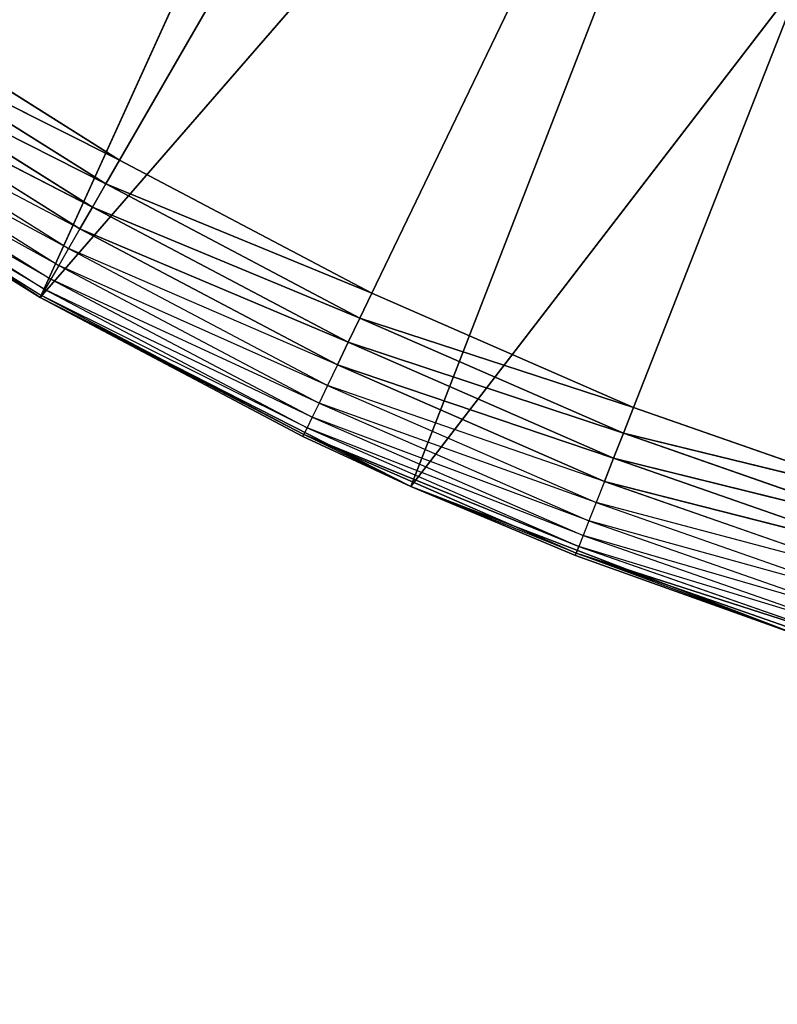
# Model space of a CAD drawing. Extents: x 0.1 to 17.7, y 0.1 to 17.7.
# Tile 377 of 656: x 15.8442 to 15.9395, y 1.1602 to 1.2841. Entities that reach past the tile are written whole.
import ezdxf

# ---------------------------------------------------------------- set-up
doc = ezdxf.new("R2010")
doc.units = 0
doc.header["$LTSCALE"] = 2.54
doc.layers.get('0').update_dxf_attribs({"color": 13, "linetype": 'CONTINUOUS'})

# ---------------------------------------------------------------- blocks, each defined once
blk = doc.blocks.new('KOSZ_NA__MIECI_Z_POKRYWK__')
at = {"color": 0}
for p, q in [((16.09677, 1.68213, 10.3), (15.85676, 1.26644, 10.3)), ((16.09677, 1.68213, 10.3), (15.85676, 1.26644, 10.3)), ((15.8885, 1.24967, 10.3), (16.09677, 1.68213, 10.3)), ((15.8885, 1.24967, 10.3), (16.09677, 1.68213, 10.3)), ((15.9214, 1.23531, 10.3), (16.09677, 1.68213, 10.3)), ((15.9214, 1.23531, 10.3), (16.09677, 1.68213, 10.3)), ((15.84677, 1.24912, 10.5), (15.90923, 1.38662, 10.5)), ((15.84677, 1.24912, 10.5), (15.90923, 1.38662, 10.5)), ((15.84677, 1.24912, 10.5), (15.94774, 1.36544, 10.5)), ((15.84677, 1.24912, 10.5), (15.94774, 1.36544, 10.5)), ((15.8934, 1.22536, 10.5), (15.94774, 1.36544, 10.5)), ((15.8934, 1.22536, 10.5), (15.94774, 1.36544, 10.5)), ((15.8934, 1.22536, 10.5), (15.98861, 1.34926, 10.5)), ((15.8934, 1.22536, 10.5), (15.98861, 1.34926, 10.5)), ((15.85676, 1.26644, 10.3), (15.82637, 1.28554, 10.3)), ((15.85676, 1.26644, 10.3), (15.82637, 1.28554, 10.3)), ((15.82441, 1.28267, 10.3003), (15.85503, 1.26343, 10.3003)), ((15.85676, 1.26644, 10.3), (15.82441, 1.28267, 10.3003)), ((15.85676, 1.26644, 10.3), (15.82441, 1.28267, 10.3003)), ((15.82441, 1.28267, 10.3003), (15.85503, 1.26343, 10.3003)), ((15.82252, 1.27988, 10.30121), (15.85334, 1.26051, 10.30121)), ((15.85503, 1.26343, 10.3003), (15.82252, 1.27988, 10.30121)), ((15.85503, 1.26343, 10.3003), (15.82252, 1.27988, 10.30121)), ((15.82252, 1.27988, 10.30121), (15.85334, 1.26051, 10.30121)), ((15.84677, 1.24912, 10.5), (15.80287, 1.27762, 10.5)), ((15.84677, 1.24912, 10.5), (15.80287, 1.27762, 10.5)), ((15.85334, 1.26051, 10.30121), (15.82074, 1.27727, 10.30268)), ((15.85334, 1.26051, 10.30121), (15.82074, 1.27727, 10.30268)), ((15.82074, 1.27727, 10.30268), (15.85177, 1.25778, 10.30268)), ((15.81913, 1.27491, 10.30468), (15.85034, 1.2553, 10.30468)), ((15.85177, 1.25778, 10.30268), (15.81913, 1.27491, 10.30468)), ((15.81774, 1.27288, 10.30714), (15.8491, 1.25317, 10.30714)), ((15.85034, 1.2553, 10.30468), (15.81774, 1.27288, 10.30714)), ((15.81661, 1.27122, 10.31), (15.8481, 1.25144, 10.31)), ((15.8491, 1.25317, 10.30714), (15.81661, 1.27122, 10.31)), ((15.8151, 1.26901, 10.32), (15.84692, 1.24938, 10.31653)), ((15.8151, 1.26901, 10.32), (15.84677, 1.24912, 10.5)), ((15.8151, 1.26901, 10.32), (15.84677, 1.24912, 10.32)), ((15.8151, 1.26901, 10.32), (15.84677, 1.24912, 10.5)), ((15.81528, 1.26926, 10.31653), (15.84692, 1.24938, 10.31653)), ((15.84737, 1.25016, 10.31316), (15.81528, 1.26926, 10.31653)), ((15.81578, 1.27001, 10.31316), (15.84737, 1.25016, 10.31316)), ((15.8481, 1.25144, 10.31), (15.81578, 1.27001, 10.31316)), ((15.85676, 1.26644, 10.3), (15.85503, 1.26343, 10.3003)), ((15.85676, 1.26644, 10.3), (15.85503, 1.26343, 10.3003)), ((15.8885, 1.24967, 10.3), (15.85676, 1.26644, 10.3)), ((15.8885, 1.24967, 10.3), (15.85676, 1.26644, 10.3)), ((15.85503, 1.26343, 10.3003), (15.85334, 1.26051, 10.30121)), ((15.85503, 1.26343, 10.3003), (15.85334, 1.26051, 10.30121)), ((15.85503, 1.26343, 10.3003), (15.88699, 1.24654, 10.3003)), ((15.8885, 1.24967, 10.3), (15.85503, 1.26343, 10.3003)), ((15.8885, 1.24967, 10.3), (15.85503, 1.26343, 10.3003)), ((15.85503, 1.26343, 10.3003), (15.88699, 1.24654, 10.3003)), ((15.85334, 1.26051, 10.30121), (15.85177, 1.25778, 10.30268)), ((15.85334, 1.26051, 10.30121), (15.85177, 1.25778, 10.30268)), ((15.85334, 1.26051, 10.30121), (15.88553, 1.2435, 10.30121)), ((15.88699, 1.24654, 10.3003), (15.85334, 1.26051, 10.30121)), ((15.88699, 1.24654, 10.3003), (15.85334, 1.26051, 10.30121)), ((15.85334, 1.26051, 10.30121), (15.88553, 1.2435, 10.30121)), ((15.85177, 1.25778, 10.30268), (15.85034, 1.2553, 10.30468)), ((15.88553, 1.2435, 10.30121), (15.85177, 1.25778, 10.30268)), ((15.88553, 1.2435, 10.30121), (15.85177, 1.25778, 10.30268)), ((15.85177, 1.25778, 10.30268), (15.88416, 1.24066, 10.30268)), ((15.85034, 1.2553, 10.30468), (15.8491, 1.25317, 10.30714)), ((15.85034, 1.2553, 10.30468), (15.88292, 1.23808, 10.30468)), ((15.88416, 1.24066, 10.30268), (15.85034, 1.2553, 10.30468)), ((15.8491, 1.25317, 10.30714), (15.8481, 1.25144, 10.31)), ((15.8491, 1.25317, 10.30714), (15.88185, 1.23586, 10.30714)), ((15.88292, 1.23808, 10.30468), (15.8491, 1.25317, 10.30714)), ((15.8481, 1.25144, 10.31), (15.84737, 1.25016, 10.31316)), ((15.8481, 1.25144, 10.31), (15.88099, 1.23406, 10.31)), ((15.88185, 1.23586, 10.30714), (15.8481, 1.25144, 10.31)), ((15.84677, 1.24912, 10.32), (15.84692, 1.24938, 10.31653)), ((15.84677, 1.24912, 10.32), (15.84677, 1.24912, 10.5)), ((15.84677, 1.24912, 10.32), (15.84677, 1.24912, 10.5)), ((15.84677, 1.24912, 10.32), (15.87982, 1.23165, 10.32)), ((15.87982, 1.23165, 10.32), (15.84677, 1.24912, 10.5)), ((15.87982, 1.23165, 10.32), (15.84677, 1.24912, 10.5)), ((15.8934, 1.22536, 10.5), (15.84677, 1.24912, 10.5)), ((15.8934, 1.22536, 10.5), (15.84677, 1.24912, 10.5)), ((15.84677, 1.24912, 10.32), (15.87982, 1.23165, 10.32)), ((15.84677, 1.24912, 10.32), (15.87995, 1.23192, 10.31653)), ((15.84677, 1.24912, 10.32), (15.87995, 1.23192, 10.31653)), ((15.84737, 1.25016, 10.31316), (15.84692, 1.24938, 10.31653)), ((15.88035, 1.23273, 10.31316), (15.84692, 1.24938, 10.31653)), ((15.84692, 1.24938, 10.31653), (15.87995, 1.23192, 10.31653)), ((15.84737, 1.25016, 10.31316), (15.88035, 1.23273, 10.31316)), ((15.88099, 1.23406, 10.31), (15.84737, 1.25016, 10.31316)), ((15.8885, 1.24967, 10.3), (15.88699, 1.24654, 10.3003)), ((15.8885, 1.24967, 10.3), (15.88699, 1.24654, 10.3003)), ((15.9214, 1.23531, 10.3), (15.8885, 1.24967, 10.3)), ((15.9214, 1.23531, 10.3), (15.8885, 1.24967, 10.3)), ((15.88699, 1.24654, 10.3003), (15.88553, 1.2435, 10.30121)), ((15.88699, 1.24654, 10.3003), (15.88553, 1.2435, 10.30121)), ((15.88699, 1.24654, 10.3003), (15.92013, 1.23208, 10.3003)), ((15.9214, 1.23531, 10.3), (15.88699, 1.24654, 10.3003)), ((15.9214, 1.23531, 10.3), (15.88699, 1.24654, 10.3003)), ((15.88699, 1.24654, 10.3003), (15.92013, 1.23208, 10.3003)), ((15.88553, 1.2435, 10.30121), (15.88416, 1.24066, 10.30268)), ((15.88553, 1.2435, 10.30121), (15.88416, 1.24066, 10.30268)), ((15.88553, 1.2435, 10.30121), (15.9189, 1.22894, 10.30121)), ((15.92013, 1.23208, 10.3003), (15.88553, 1.2435, 10.30121)), ((15.92013, 1.23208, 10.3003), (15.88553, 1.2435, 10.30121)), ((15.88553, 1.2435, 10.30121), (15.9189, 1.22894, 10.30121)), ((15.88416, 1.24066, 10.30268), (15.88292, 1.23808, 10.30468)), ((15.9189, 1.22894, 10.30121), (15.88416, 1.24066, 10.30268)), ((15.9189, 1.22894, 10.30121), (15.88416, 1.24066, 10.30268)), ((15.88416, 1.24066, 10.30268), (15.91775, 1.226, 10.30268)), ((15.88292, 1.23808, 10.30468), (15.88185, 1.23586, 10.30714)), ((15.88292, 1.23808, 10.30468), (15.9167, 1.22334, 10.30468)), ((15.91775, 1.226, 10.30268), (15.88292, 1.23808, 10.30468)), ((15.88185, 1.23586, 10.30714), (15.88099, 1.23406, 10.31)), ((15.88185, 1.23586, 10.30714), (15.9158, 1.22105, 10.30714)), ((15.9167, 1.22334, 10.30468), (15.88185, 1.23586, 10.30714)), ((15.9214, 1.23531, 10.3), (15.92013, 1.23208, 10.3003)), ((15.9214, 1.23531, 10.3), (15.92013, 1.23208, 10.3003)), ((15.95528, 1.22346, 10.3), (15.9214, 1.23531, 10.3)), ((15.95528, 1.22346, 10.3), (15.9214, 1.23531, 10.3)), ((15.88099, 1.23406, 10.31), (15.88035, 1.23273, 10.31316)), ((15.88099, 1.23406, 10.31), (15.91507, 1.21919, 10.31)), ((15.9158, 1.22105, 10.30714), (15.88099, 1.23406, 10.31)), ((15.87982, 1.23165, 10.32), (15.87995, 1.23192, 10.31653)), ((15.88035, 1.23273, 10.31316), (15.87995, 1.23192, 10.31653)), ((15.8934, 1.22536, 10.32), (15.87995, 1.23192, 10.31653)), ((15.87995, 1.23192, 10.31653), (15.91421, 1.21698, 10.31653)), ((15.91454, 1.21782, 10.31316), (15.87995, 1.23192, 10.31653)), ((15.91454, 1.21782, 10.31316), (15.87995, 1.23192, 10.31653)), ((15.87995, 1.23192, 10.31653), (15.91421, 1.21698, 10.31653)), ((15.91507, 1.21919, 10.31), (15.88035, 1.23273, 10.31316)), ((15.88035, 1.23273, 10.31316), (15.91454, 1.21782, 10.31316)), ((15.92013, 1.23208, 10.3003), (15.9189, 1.22894, 10.30121)), ((15.92013, 1.23208, 10.3003), (15.9189, 1.22894, 10.30121)), ((15.92013, 1.23208, 10.3003), (15.95426, 1.22014, 10.3003)), ((15.95528, 1.22346, 10.3), (15.92013, 1.23208, 10.3003)), ((15.95528, 1.22346, 10.3), (15.92013, 1.23208, 10.3003)), ((15.92013, 1.23208, 10.3003), (15.95426, 1.22014, 10.3003)), ((15.87982, 1.23165, 10.32), (15.8934, 1.22536, 10.5)), ((15.87982, 1.23165, 10.32), (15.8934, 1.22536, 10.5)), ((15.87982, 1.23165, 10.32), (15.8934, 1.22536, 10.32)), ((15.9189, 1.22894, 10.30121), (15.91775, 1.226, 10.30268)), ((15.9189, 1.22894, 10.30121), (15.91775, 1.226, 10.30268)), ((15.9189, 1.22894, 10.30121), (15.95327, 1.21692, 10.30121)), ((15.95426, 1.22014, 10.3003), (15.9189, 1.22894, 10.30121)), ((15.95426, 1.22014, 10.3003), (15.9189, 1.22894, 10.30121)), ((15.9189, 1.22894, 10.30121), (15.95327, 1.21692, 10.30121)), ((15.91775, 1.226, 10.30268), (15.9167, 1.22334, 10.30468)), ((15.95327, 1.21692, 10.30121), (15.91775, 1.226, 10.30268)), ((15.95327, 1.21692, 10.30121), (15.91775, 1.226, 10.30268)), ((15.91775, 1.226, 10.30268), (15.95233, 1.2139, 10.30268)), ((15.94226, 1.2066, 10.5), (15.8934, 1.22536, 10.5)), ((15.8934, 1.22536, 10.5), (15.91409, 1.21669, 10.32)), ((15.8934, 1.22536, 10.5), (15.91409, 1.21669, 10.32)), ((15.8934, 1.22536, 10.5), (15.8934, 1.22536, 10.32)), ((15.8934, 1.22536, 10.32), (15.91409, 1.21669, 10.32)), ((15.8934, 1.22536, 10.5), (15.8934, 1.22536, 10.32)), ((15.94226, 1.2066, 10.5), (15.8934, 1.22536, 10.5)), ((15.91421, 1.21698, 10.31653), (15.8934, 1.22536, 10.32)), ((15.9167, 1.22334, 10.30468), (15.9158, 1.22105, 10.30714)), ((15.9167, 1.22334, 10.30468), (15.95149, 1.21117, 10.30468)), ((15.95233, 1.2139, 10.30268), (15.9167, 1.22334, 10.30468)), ((15.9158, 1.22105, 10.30714), (15.91507, 1.21919, 10.31)), ((15.9158, 1.22105, 10.30714), (15.95077, 1.20882, 10.30714)), ((15.95149, 1.21117, 10.30468), (15.9158, 1.22105, 10.30714)), ((15.91507, 1.21919, 10.31), (15.91454, 1.21782, 10.31316)), ((15.91507, 1.21919, 10.31), (15.95018, 1.2069, 10.31)), ((15.95077, 1.20882, 10.30714), (15.91507, 1.21919, 10.31)), ((15.91409, 1.21669, 10.32), (15.91421, 1.21698, 10.31653)), ((15.91454, 1.21782, 10.31316), (15.91421, 1.21698, 10.31653)), ((15.91454, 1.21782, 10.31316), (15.91421, 1.21698, 10.31653)), ((15.94226, 1.2066, 10.32), (15.91421, 1.21698, 10.31653)), ((15.91421, 1.21698, 10.31653), (15.94948, 1.20463, 10.31653)), ((15.94974, 1.2055, 10.31316), (15.91421, 1.21698, 10.31653)), ((15.94974, 1.2055, 10.31316), (15.91421, 1.21698, 10.31653)), ((15.91421, 1.21698, 10.31653), (15.94948, 1.20463, 10.31653)), ((15.95018, 1.2069, 10.31), (15.91454, 1.21782, 10.31316)), ((15.91454, 1.21782, 10.31316), (15.94974, 1.2055, 10.31316)), ((15.94226, 1.2066, 10.5), (15.91409, 1.21669, 10.32)), ((15.91409, 1.21669, 10.32), (15.94226, 1.2066, 10.32)), ((15.94226, 1.2066, 10.5), (15.91409, 1.21669, 10.32))]:
    blk.add_line(p, q, dxfattribs=at)
mesh = blk.add_polyface(dxfattribs=at)
corners = [(17.49677, 0.28213, 31.5), (0.29676, 0.28213, 31.5), (0.29676, 17.48213, 31.5)]
mesh.append_faces([[corners[k] for k in face] for face in [(0, 1, 2)]], dxfattribs={"color": 0})
mesh = blk.add_polyface(dxfattribs=at)
corners = [(17.49677, 0.28213, 31.5), (0.29676, 17.48213, 31.5), (17.49677, 17.48213, 31.5)]
mesh.append_faces([[corners[k] for k in face] for face in [(0, 1, 2)]], dxfattribs={"color": 0})
mesh = blk.add_polyface(dxfattribs=at)
corners = [(17.49677, 17.48213, 31.6), (9.29677, 8.88213, 31.6), (17.49677, 0.28213, 31.6)]
mesh.append_faces([[corners[k] for k in face] for face in [(0, 1, 2)]], dxfattribs={"color": 0})
mesh = blk.add_polyface(dxfattribs=at)
corners = [(17.49677, 0.28213, 31.6), (9.29677, 8.88213, 31.6), (9.29069, 8.81267, 31.6)]
mesh.append_faces([[corners[k] for k in face] for face in [(0, 1, 2)]], dxfattribs={"color": 0})
mesh = blk.add_polyface(dxfattribs=at)
corners = [(17.49677, 0.28213, 31.6), (9.29069, 8.81267, 31.6), (9.27264, 8.74532, 31.6)]
mesh.append_faces([[corners[k] for k in face] for face in [(0, 1, 2)]], dxfattribs={"color": 0})
mesh = blk.add_polyface(dxfattribs=at)
corners = [(17.49677, 0.28213, 31.6), (9.27264, 8.74532, 31.6), (9.24317, 8.68213, 31.6)]
mesh.append_faces([[corners[k] for k in face] for face in [(0, 1, 2)]], dxfattribs={"color": 0})
mesh = blk.add_polyface(dxfattribs=at)
corners = [(17.49677, 0.28213, 31.6), (9.24317, 8.68213, 31.6), (9.20318, 8.62502, 31.6)]
mesh.append_faces([[corners[k] for k in face] for face in [(0, 1, 2)]], dxfattribs={"color": 0})
mesh = blk.add_polyface(dxfattribs=at)
corners = [(17.49677, 0.28213, 31.6), (9.20318, 8.62502, 31.6), (9.15388, 8.57571, 31.6)]
mesh.append_faces([[corners[k] for k in face] for face in [(0, 1, 2)]], dxfattribs={"color": 0})
mesh = blk.add_polyface(dxfattribs=at)
corners = [(17.49677, 0.28213, 31.6), (9.15388, 8.57571, 31.6), (9.09677, 8.53572, 31.6)]
mesh.append_faces([[corners[k] for k in face] for face in [(0, 1, 2)]], dxfattribs={"color": 0})
mesh = blk.add_polyface(dxfattribs=at)
corners = [(17.49677, 0.28213, 31.6), (9.09677, 8.53572, 31.6), (9.03357, 8.50625, 31.6)]
mesh.append_faces([[corners[k] for k in face] for face in [(0, 1, 2)]], dxfattribs={"color": 0})
mesh = blk.add_polyface(dxfattribs=at)
corners = [(17.49677, 0.28213, 31.6), (9.03357, 8.50625, 31.6), (8.96622, 8.48821, 31.6)]
mesh.append_faces([[corners[k] for k in face] for face in [(0, 1, 2)]], dxfattribs={"color": 0})
mesh = blk.add_polyface(dxfattribs=at)
corners = [(17.49677, 0.28213, 31.6), (8.96622, 8.48821, 31.6), (8.89676, 8.48213, 31.6)]
mesh.append_faces([[corners[k] for k in face] for face in [(0, 1, 2)]], dxfattribs={"color": 0})
mesh = blk.add_polyface(dxfattribs=at)
corners = [(17.49677, 0.28213, 31.6), (8.89676, 8.48213, 31.6), (0.29676, 0.28213, 31.6)]
mesh.append_faces([[corners[k] for k in face] for face in [(0, 1, 2)]], dxfattribs={"color": 0})
mesh = blk.add_polyface(dxfattribs=at)
corners = [(16.09677, 1.68213, 10.3), (15.85676, 1.26644, 10.3), (15.82637, 1.28554, 10.3)]
mesh.append_faces([[corners[k] for k in face] for face in [(0, 1, 2)]], dxfattribs={"color": 0})
mesh = blk.add_polyface(dxfattribs=at)
corners = [(16.09677, 1.68213, 10.3), (15.8885, 1.24967, 10.3), (15.85676, 1.26644, 10.3)]
mesh.append_faces([[corners[k] for k in face] for face in [(0, 1, 2)]], dxfattribs={"color": 0})
mesh = blk.add_polyface(dxfattribs=at)
corners = [(16.09677, 1.68213, 10.3), (15.9214, 1.23531, 10.3), (15.8885, 1.24967, 10.3)]
mesh.append_faces([[corners[k] for k in face] for face in [(0, 1, 2)]], dxfattribs={"color": 0})
mesh = blk.add_polyface(dxfattribs=at)
corners = [(16.09677, 1.68213, 10.3), (15.95528, 1.22346, 10.3), (15.9214, 1.23531, 10.3)]
mesh.append_faces([[corners[k] for k in face] for face in [(0, 1, 2)]], dxfattribs={"color": 0})
mesh = blk.add_polyface(dxfattribs=at)
corners = [(17.14677, 0.63213, 10.6), (1.94145, 1.62135, 10.6), (1.92566, 1.56242, 10.6)]
mesh.append_faces([[corners[k] for k in face] for face in [(0, 1, 2)]], dxfattribs={"color": 0})
mesh = blk.add_polyface(dxfattribs=at)
corners = [(17.14677, 0.63213, 10.6), (16.09677, 1.33213, 10.6), (1.94145, 1.62135, 10.6)]
mesh.append_faces([[corners[k] for k in face] for face in [(0, 1, 2)]], dxfattribs={"color": 0})
mesh = blk.add_polyface(dxfattribs=at)
corners = [(17.14677, 0.63213, 10.5), (1.89987, 1.50713, 10.5), (1.92566, 1.56242, 10.5)]
mesh.append_faces([[corners[k] for k in face] for face in [(0, 1, 2)]], dxfattribs={"color": 0})
mesh = blk.add_polyface(dxfattribs=at)
corners = [(17.14677, 0.63213, 10.6), (1.92566, 1.56242, 10.6), (1.89987, 1.50713, 10.6)]
mesh.append_faces([[corners[k] for k in face] for face in [(0, 1, 2)]], dxfattribs={"color": 0})
mesh = blk.add_polyface(dxfattribs=at)
corners = [(17.14677, 0.63213, 10.5), (1.92566, 1.56242, 10.5), (15.97706, 1.35324, 10.5)]
mesh.append_faces([[corners[k] for k in face] for face in [(0, 1, 2)]], dxfattribs={"color": 0})
mesh = blk.add_polyface(dxfattribs=at)
corners = [(17.14677, 0.63213, 10.5), (1.86488, 1.45715, 10.5), (1.89987, 1.50713, 10.5)]
mesh.append_faces([[corners[k] for k in face] for face in [(0, 1, 2)]], dxfattribs={"color": 0})
mesh = blk.add_polyface(dxfattribs=at)
corners = [(17.14677, 0.63213, 10.6), (1.89987, 1.50713, 10.6), (1.86488, 1.45715, 10.6)]
mesh.append_faces([[corners[k] for k in face] for face in [(0, 1, 2)]], dxfattribs={"color": 0})
mesh = blk.add_polyface(dxfattribs=at)
corners = [(17.14677, 0.63213, 10.5), (1.81986, 1.41245, 10.5), (1.86488, 1.45715, 10.5)]
mesh.append_faces([[corners[k] for k in face] for face in [(0, 1, 2)]], dxfattribs={"color": 0})
mesh = blk.add_polyface(dxfattribs=at)
corners = [(17.14677, 0.63213, 10.6), (1.86488, 1.45715, 10.6), (1.82174, 1.41401, 10.6)]
mesh.append_faces([[corners[k] for k in face] for face in [(0, 1, 2)]], dxfattribs={"color": 0})
mesh = blk.add_polyface(dxfattribs=at)
corners = [(17.14677, 0.63213, 10.6), (1.82174, 1.41401, 10.6), (1.77176, 1.37902, 10.6)]
mesh.append_faces([[corners[k] for k in face] for face in [(0, 1, 2)]], dxfattribs={"color": 0})
mesh = blk.add_polyface(dxfattribs=at)
corners = [(15.87179, 1.41401, 10.5), (15.7622, 1.31056, 10.5), (15.80287, 1.27762, 10.5)]
mesh.append_faces([[corners[k] for k in face] for face in [(0, 1, 2)]], dxfattribs={"color": 0})
mesh = blk.add_polyface(dxfattribs=at)
corners = [(15.90923, 1.38662, 10.5), (15.87179, 1.41401, 10.5), (15.80287, 1.27762, 10.5)]
mesh.append_faces([[corners[k] for k in face] for face in [(0, 1, 2)]], dxfattribs={"color": 0})
mesh = blk.add_polyface(dxfattribs=at)
corners = [(17.14677, 0.63213, 10.5), (1.77176, 1.37902, 10.5), (1.81986, 1.41245, 10.5)]
mesh.append_faces([[corners[k] for k in face] for face in [(0, 1, 2)]], dxfattribs={"color": 0})
mesh = blk.add_polyface(dxfattribs=at)
corners = [(15.90923, 1.38662, 10.5), (15.80287, 1.27762, 10.5), (15.84677, 1.24912, 10.5)]
mesh.append_faces([[corners[k] for k in face] for face in [(0, 1, 2)]], dxfattribs={"color": 0})
mesh = blk.add_polyface(dxfattribs=at)
corners = [(15.94774, 1.36544, 10.5), (15.90923, 1.38662, 10.5), (15.84677, 1.24912, 10.5)]
mesh.append_faces([[corners[k] for k in face] for face in [(0, 1, 2)]], dxfattribs={"color": 0})
mesh = blk.add_polyface(dxfattribs=at)
corners = [(17.14677, 0.63213, 10.5), (1.71647, 1.35324, 10.5), (1.77176, 1.37902, 10.5)]
mesh.append_faces([[corners[k] for k in face] for face in [(0, 1, 2)]], dxfattribs={"color": 0})
mesh = blk.add_polyface(dxfattribs=at)
corners = [(17.14677, 0.63213, 10.6), (1.77176, 1.37902, 10.6), (1.71647, 1.35324, 10.6)]
mesh.append_faces([[corners[k] for k in face] for face in [(0, 1, 2)]], dxfattribs={"color": 0})
mesh = blk.add_polyface(dxfattribs=at)
corners = [(15.94774, 1.36544, 10.5), (15.84677, 1.24912, 10.5), (15.8934, 1.22536, 10.5)]
mesh.append_faces([[corners[k] for k in face] for face in [(0, 1, 2)]], dxfattribs={"color": 0})
mesh = blk.add_polyface(dxfattribs=at)
corners = [(15.98861, 1.34926, 10.5), (15.94774, 1.36544, 10.5), (15.8934, 1.22536, 10.5)]
mesh.append_faces([[corners[k] for k in face] for face in [(0, 1, 2)]], dxfattribs={"color": 0})
mesh = blk.add_polyface(dxfattribs=at)
corners = [(17.14677, 0.63213, 10.5), (1.65754, 1.33745, 10.5), (1.71647, 1.35324, 10.5)]
mesh.append_faces([[corners[k] for k in face] for face in [(0, 1, 2)]], dxfattribs={"color": 0})
mesh = blk.add_polyface(dxfattribs=at)
corners = [(17.14677, 0.63213, 10.6), (1.71647, 1.35324, 10.6), (1.65754, 1.33745, 10.6)]
mesh.append_faces([[corners[k] for k in face] for face in [(0, 1, 2)]], dxfattribs={"color": 0})
mesh = blk.add_polyface(dxfattribs=at)
corners = [(15.98861, 1.34926, 10.5), (15.8934, 1.22536, 10.5), (15.94226, 1.2066, 10.5)]
mesh.append_faces([[corners[k] for k in face] for face in [(0, 1, 2)]], dxfattribs={"color": 0})
mesh = blk.add_polyface(dxfattribs=at)
corners = [(17.14677, 0.63213, 10.5), (0.54677, 0.63213, 10.5), (1.65754, 1.33745, 10.5)]
mesh.append_faces([[corners[k] for k in face] for face in [(0, 1, 2)]], dxfattribs={"color": 0})
mesh = blk.add_polyface(dxfattribs=at)
corners = [(17.14677, 0.63213, 10.6), (1.65754, 1.33745, 10.6), (0.54677, 0.63213, 10.6)]
mesh.append_faces([[corners[k] for k in face] for face in [(0, 1, 2)]], dxfattribs={"color": 0})
mesh = blk.add_polyface(dxfattribs=at)
corners = [(15.85676, 1.26644, 10.3), (15.82441, 1.28267, 10.3003), (15.82637, 1.28554, 10.3)]
mesh.append_faces([[corners[k] for k in face] for face in [(0, 1, 2)]], dxfattribs={"color": 0})
mesh = blk.add_polyface(dxfattribs=at)
corners = [(15.85503, 1.26343, 10.3003), (15.82252, 1.27988, 10.30121), (15.82441, 1.28267, 10.3003)]
mesh.append_faces([[corners[k] for k in face] for face in [(0, 1, 2)]], dxfattribs={"color": 0})
mesh = blk.add_polyface(dxfattribs=at)
corners = [(15.85676, 1.26644, 10.3), (15.85503, 1.26343, 10.3003), (15.82441, 1.28267, 10.3003)]
mesh.append_faces([[corners[k] for k in face] for face in [(0, 1, 2)]], dxfattribs={"color": 0})
mesh = blk.add_polyface(dxfattribs=at)
corners = [(15.85334, 1.26051, 10.30121), (15.82074, 1.27727, 10.30268), (15.82252, 1.27988, 10.30121)]
mesh.append_faces([[corners[k] for k in face] for face in [(0, 1, 2)]], dxfattribs={"color": 0})
mesh = blk.add_polyface(dxfattribs=at)
corners = [(15.85503, 1.26343, 10.3003), (15.85334, 1.26051, 10.30121), (15.82252, 1.27988, 10.30121)]
mesh.append_faces([[corners[k] for k in face] for face in [(0, 1, 2)]], dxfattribs={"color": 0})
mesh = blk.add_polyface(dxfattribs=at)
corners = [(15.80287, 1.27762, 10.5), (15.8151, 1.26901, 10.32), (15.84677, 1.24912, 10.5)]
mesh.append_faces([[corners[k] for k in face] for face in [(0, 1, 2)]], dxfattribs={"color": 0})
mesh = blk.add_polyface(dxfattribs=at)
corners = [(15.85334, 1.26051, 10.30121), (15.85177, 1.25778, 10.30268), (15.82074, 1.27727, 10.30268)]
mesh.append_faces([[corners[k] for k in face] for face in [(0, 1, 2)]], dxfattribs={"color": 0})
mesh = blk.add_polyface(dxfattribs=at)
corners = [(15.84677, 1.24912, 10.5), (15.8151, 1.26901, 10.32), (15.84677, 1.24912, 10.32)]
mesh.append_faces([[corners[k] for k in face] for face in [(0, 1, 2)]], dxfattribs={"color": 0})
mesh = blk.add_polyface(dxfattribs=at)
corners = [(15.8885, 1.24967, 10.3), (15.85503, 1.26343, 10.3003), (15.85676, 1.26644, 10.3)]
mesh.append_faces([[corners[k] for k in face] for face in [(0, 1, 2)]], dxfattribs={"color": 0})
mesh = blk.add_polyface(dxfattribs=at)
corners = [(15.88699, 1.24654, 10.3003), (15.85334, 1.26051, 10.30121), (15.85503, 1.26343, 10.3003)]
mesh.append_faces([[corners[k] for k in face] for face in [(0, 1, 2)]], dxfattribs={"color": 0})
mesh = blk.add_polyface(dxfattribs=at)
corners = [(15.8885, 1.24967, 10.3), (15.88699, 1.24654, 10.3003), (15.85503, 1.26343, 10.3003)]
mesh.append_faces([[corners[k] for k in face] for face in [(0, 1, 2)]], dxfattribs={"color": 0})
mesh = blk.add_polyface(dxfattribs=at)
corners = [(15.88553, 1.2435, 10.30121), (15.85177, 1.25778, 10.30268), (15.85334, 1.26051, 10.30121)]
mesh.append_faces([[corners[k] for k in face] for face in [(0, 1, 2)]], dxfattribs={"color": 0})
mesh = blk.add_polyface(dxfattribs=at)
corners = [(15.88699, 1.24654, 10.3003), (15.88553, 1.2435, 10.30121), (15.85334, 1.26051, 10.30121)]
mesh.append_faces([[corners[k] for k in face] for face in [(0, 1, 2)]], dxfattribs={"color": 0})
mesh = blk.add_polyface(dxfattribs=at)
corners = [(15.88553, 1.2435, 10.30121), (15.88416, 1.24066, 10.30268), (15.85177, 1.25778, 10.30268)]
mesh.append_faces([[corners[k] for k in face] for face in [(0, 1, 2)]], dxfattribs={"color": 0})
mesh = blk.add_polyface(dxfattribs=at)
corners = [(15.84677, 1.24912, 10.32), (15.84692, 1.24938, 10.31653), (15.87995, 1.23192, 10.31653)]
mesh.append_faces([[corners[k] for k in face] for face in [(0, 1, 2)]], dxfattribs={"color": 0})
mesh = blk.add_polyface(dxfattribs=at)
corners = [(15.84677, 1.24912, 10.5), (15.84677, 1.24912, 10.32), (15.87982, 1.23165, 10.32)]
mesh.append_faces([[corners[k] for k in face] for face in [(0, 1, 2)]], dxfattribs={"color": 0})
mesh = blk.add_polyface(dxfattribs=at)
corners = [(15.84677, 1.24912, 10.5), (15.87982, 1.23165, 10.32), (15.8934, 1.22536, 10.5)]
mesh.append_faces([[corners[k] for k in face] for face in [(0, 1, 2)]], dxfattribs={"color": 0})
mesh = blk.add_polyface(dxfattribs=at)
corners = [(15.84677, 1.24912, 10.32), (15.87995, 1.23192, 10.31653), (15.87982, 1.23165, 10.32)]
mesh.append_faces([[corners[k] for k in face] for face in [(0, 1, 2)]], dxfattribs={"color": 0})
mesh = blk.add_polyface(dxfattribs=at)
corners = [(15.9214, 1.23531, 10.3), (15.88699, 1.24654, 10.3003), (15.8885, 1.24967, 10.3)]
mesh.append_faces([[corners[k] for k in face] for face in [(0, 1, 2)]], dxfattribs={"color": 0})
mesh = blk.add_polyface(dxfattribs=at)
corners = [(15.92013, 1.23208, 10.3003), (15.88553, 1.2435, 10.30121), (15.88699, 1.24654, 10.3003)]
mesh.append_faces([[corners[k] for k in face] for face in [(0, 1, 2)]], dxfattribs={"color": 0})
mesh = blk.add_polyface(dxfattribs=at)
corners = [(15.9214, 1.23531, 10.3), (15.92013, 1.23208, 10.3003), (15.88699, 1.24654, 10.3003)]
mesh.append_faces([[corners[k] for k in face] for face in [(0, 1, 2)]], dxfattribs={"color": 0})
mesh = blk.add_polyface(dxfattribs=at)
corners = [(15.9189, 1.22894, 10.30121), (15.88416, 1.24066, 10.30268), (15.88553, 1.2435, 10.30121)]
mesh.append_faces([[corners[k] for k in face] for face in [(0, 1, 2)]], dxfattribs={"color": 0})
mesh = blk.add_polyface(dxfattribs=at)
corners = [(15.92013, 1.23208, 10.3003), (15.9189, 1.22894, 10.30121), (15.88553, 1.2435, 10.30121)]
mesh.append_faces([[corners[k] for k in face] for face in [(0, 1, 2)]], dxfattribs={"color": 0})
mesh = blk.add_polyface(dxfattribs=at)
corners = [(15.9189, 1.22894, 10.30121), (15.91775, 1.226, 10.30268), (15.88416, 1.24066, 10.30268)]
mesh.append_faces([[corners[k] for k in face] for face in [(0, 1, 2)]], dxfattribs={"color": 0})
mesh = blk.add_polyface(dxfattribs=at)
corners = [(15.95528, 1.22346, 10.3), (15.92013, 1.23208, 10.3003), (15.9214, 1.23531, 10.3)]
mesh.append_faces([[corners[k] for k in face] for face in [(0, 1, 2)]], dxfattribs={"color": 0})
mesh = blk.add_polyface(dxfattribs=at)
corners = [(15.87995, 1.23192, 10.31653), (15.88035, 1.23273, 10.31316), (15.91454, 1.21782, 10.31316)]
mesh.append_faces([[corners[k] for k in face] for face in [(0, 1, 2)]], dxfattribs={"color": 0})
mesh = blk.add_polyface(dxfattribs=at)
corners = [(15.8934, 1.22536, 10.32), (15.87995, 1.23192, 10.31653), (15.91421, 1.21698, 10.31653)]
mesh.append_faces([[corners[k] for k in face] for face in [(0, 1, 2)]], dxfattribs={"color": 0})
mesh = blk.add_polyface(dxfattribs=at)
corners = [(15.87995, 1.23192, 10.31653), (15.91454, 1.21782, 10.31316), (15.91421, 1.21698, 10.31653)]
mesh.append_faces([[corners[k] for k in face] for face in [(0, 1, 2)]], dxfattribs={"color": 0})
mesh = blk.add_polyface(dxfattribs=at)
corners = [(15.95426, 1.22014, 10.3003), (15.9189, 1.22894, 10.30121), (15.92013, 1.23208, 10.3003)]
mesh.append_faces([[corners[k] for k in face] for face in [(0, 1, 2)]], dxfattribs={"color": 0})
mesh = blk.add_polyface(dxfattribs=at)
corners = [(15.95528, 1.22346, 10.3), (15.95426, 1.22014, 10.3003), (15.92013, 1.23208, 10.3003)]
mesh.append_faces([[corners[k] for k in face] for face in [(0, 1, 2)]], dxfattribs={"color": 0})
mesh = blk.add_polyface(dxfattribs=at)
corners = [(15.8934, 1.22536, 10.5), (15.87982, 1.23165, 10.32), (15.8934, 1.22536, 10.32)]
mesh.append_faces([[corners[k] for k in face] for face in [(0, 1, 2)]], dxfattribs={"color": 0})
mesh = blk.add_polyface(dxfattribs=at)
corners = [(15.95327, 1.21692, 10.30121), (15.91775, 1.226, 10.30268), (15.9189, 1.22894, 10.30121)]
mesh.append_faces([[corners[k] for k in face] for face in [(0, 1, 2)]], dxfattribs={"color": 0})
mesh = blk.add_polyface(dxfattribs=at)
corners = [(15.95426, 1.22014, 10.3003), (15.95327, 1.21692, 10.30121), (15.9189, 1.22894, 10.30121)]
mesh.append_faces([[corners[k] for k in face] for face in [(0, 1, 2)]], dxfattribs={"color": 0})
mesh = blk.add_polyface(dxfattribs=at)
corners = [(15.95327, 1.21692, 10.30121), (15.95233, 1.2139, 10.30268), (15.91775, 1.226, 10.30268)]
mesh.append_faces([[corners[k] for k in face] for face in [(0, 1, 2)]], dxfattribs={"color": 0})
mesh = blk.add_polyface(dxfattribs=at)
corners = [(15.8934, 1.22536, 10.5), (15.91409, 1.21669, 10.32), (15.94226, 1.2066, 10.5)]
mesh.append_faces([[corners[k] for k in face] for face in [(0, 1, 2)]], dxfattribs={"color": 0})
mesh = blk.add_polyface(dxfattribs=at)
corners = [(15.8934, 1.22536, 10.5), (15.8934, 1.22536, 10.32), (15.91409, 1.21669, 10.32)]
mesh.append_faces([[corners[k] for k in face] for face in [(0, 1, 2)]], dxfattribs={"color": 0})
mesh = blk.add_polyface(dxfattribs=at)
corners = [(15.91421, 1.21698, 10.31653), (15.91454, 1.21782, 10.31316), (15.94974, 1.2055, 10.31316)]
mesh.append_faces([[corners[k] for k in face] for face in [(0, 1, 2)]], dxfattribs={"color": 0})
mesh = blk.add_polyface(dxfattribs=at)
corners = [(15.94226, 1.2066, 10.32), (15.91421, 1.21698, 10.31653), (15.94948, 1.20463, 10.31653)]
mesh.append_faces([[corners[k] for k in face] for face in [(0, 1, 2)]], dxfattribs={"color": 0})
mesh = blk.add_polyface(dxfattribs=at)
corners = [(15.91421, 1.21698, 10.31653), (15.94974, 1.2055, 10.31316), (15.94948, 1.20463, 10.31653)]
mesh.append_faces([[corners[k] for k in face] for face in [(0, 1, 2)]], dxfattribs={"color": 0})
mesh = blk.add_polyface(dxfattribs=at)
corners = [(15.94226, 1.2066, 10.5), (15.91409, 1.21669, 10.32), (15.94226, 1.2066, 10.32)]
mesh.append_faces([[corners[k] for k in face] for face in [(0, 1, 2)]], dxfattribs={"color": 0})

msp = doc.modelspace()

# ---------------------------------------------------------------- block references
at = {"color": 0}
msp.add_blockref('KOSZ_NA__MIECI_Z_POKRYWK__', (0, 0), dxfattribs=at)

doc.saveas('drawing.dxf')
